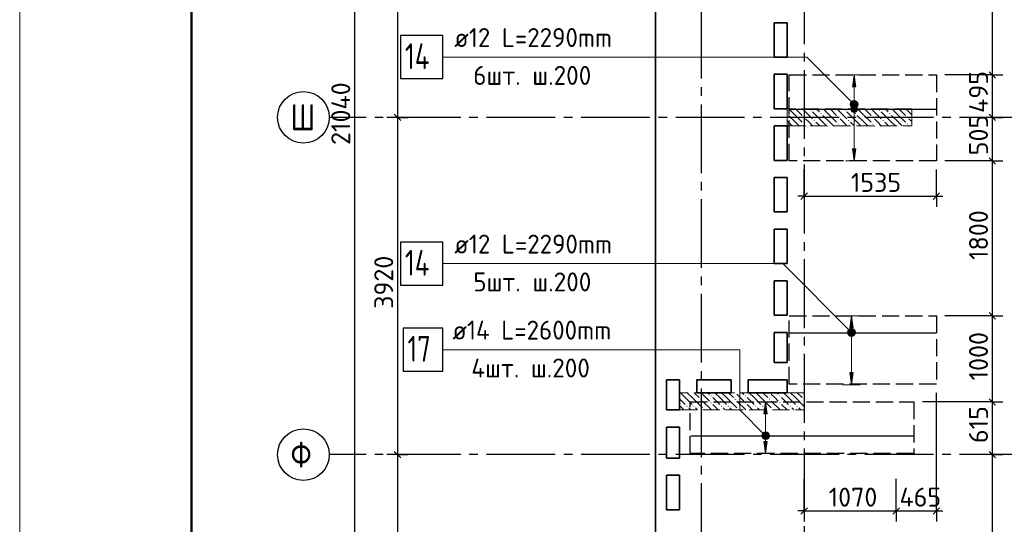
# Model space of a CAD drawing. Header units: millimetres. Extents: x 40580 to 1930067, y -240640 to 81020.
# Tile 343 of 656: x 1022172 to 1033623, y -216622 to -210758. Entities that reach past the tile are written whole.
import ezdxf

# ---------------------------------------------------------------- set-up
doc = ezdxf.new("R2010")
doc.units = ezdxf.units.MM
for name, pattern in [('______2', [270, 200, -70]), ('______5', [1100, 800, -100, 100, -100]), ('CENTER', [2, 1.25, -0.25, 0.25, -0.25])]:
    doc.linetypes.add(name, pattern=pattern)
for name, color, linetype, lineweight in [('Standard', 7, 'Continuous', 25), ('ДОП Верх по У', 7, 'Continuous', 25), ('ЖБ Перекрытие верхний уровень', 7, 'Continuous', 35), ('ОСИ', 7, 'CENTER', 15), ('Позиционная метка номер позиции', 7, 'Continuous', 13), ('Примечания', 7, 'Continuous', 13)]:
    doc.layers.add(name, color=color, linetype=linetype, lineweight=lineweight)
doc.layers.add('ЖБ Пилон', color=7, linetype='______2', lineweight=13, true_color=0xa0a0a0)
doc.styles.add('ISOCPEUR', font='isocpeur.ttf')

msp = doc.modelspace()

# ---------------------------------------------------------------- hatches: boundary and pattern name
at = {"layer": 'ДОП Верх по У', "linetype": 'Continuous', "lineweight": 13, "transparency": 33554687}
for points in [[(1031896.6, -211540), (1031876.6, -211400), (1031856.6, -211540)], [(1031839.1, -211800), (1031914.1, -211800), (1031908.9, -211781.2)], [(1031839.1, -211800), (1031908.9, -211781.2), (1031844.4, -211781.2)], [(1031844.4, -211818.7), (1031914.1, -211800), (1031839.1, -211800)], [(1031844.4, -211781.2), (1031908.9, -211781.2), (1031895.4, -211767.7)], [(1031844.4, -211781.2), (1031895.4, -211767.7), (1031857.9, -211767.7)], [(1031844.4, -211818.7), (1031908.9, -211818.7), (1031914.1, -211800)], [(1031857.9, -211832.2), (1031908.9, -211818.7), (1031844.4, -211818.7)], [(1031857.9, -211767.7), (1031895.4, -211767.7), (1031876.6, -211762.5)], [(1031857.9, -211832.2), (1031895.4, -211832.2), (1031908.9, -211818.7)], [(1031895.4, -211832.2), (1031857.9, -211832.2), (1031876.6, -211837.5)], [(1031865.6, -214340), (1031845.6, -214200), (1031825.6, -214340)], [(1031826.9, -214367.7), (1031864.4, -214367.7), (1031845.6, -214362.5)], [(1031808.1, -214400), (1031883.1, -214400), (1031877.9, -214381.2)], [(1031808.1, -214400), (1031877.9, -214381.2), (1031813.4, -214381.2)], [(1031813.4, -214418.7), (1031883.1, -214400), (1031808.1, -214400)], [(1031813.4, -214381.2), (1031877.9, -214381.2), (1031864.4, -214367.7)], [(1031813.4, -214381.2), (1031864.4, -214367.7), (1031826.9, -214367.7)], [(1031813.4, -214418.7), (1031877.9, -214418.7), (1031883.1, -214400)], [(1031826.9, -214432.2), (1031877.9, -214418.7), (1031813.4, -214418.7)], [(1031826.9, -214432.2), (1031864.4, -214432.2), (1031877.9, -214418.7)], [(1031864.4, -214432.2), (1031826.9, -214432.2), (1031845.6, -214437.5)], [(1030866.4, -215340), (1030846.4, -215200), (1030826.4, -215340)], [(1030808.9, -215600), (1030883.9, -215600), (1030878.6, -215581.2)], [(1030808.9, -215600), (1030878.6, -215581.2), (1030814.1, -215581.2)], [(1030814.1, -215618.7), (1030883.9, -215600), (1030808.9, -215600)], [(1030814.1, -215581.2), (1030878.6, -215581.2), (1030865.1, -215567.7)], [(1030814.1, -215581.2), (1030865.1, -215567.7), (1030827.6, -215567.7)], [(1030814.1, -215618.7), (1030878.6, -215618.7), (1030883.9, -215600)], [(1030827.6, -215632.2), (1030878.6, -215618.7), (1030814.1, -215618.7)], [(1030827.6, -215567.7), (1030865.1, -215567.7), (1030846.4, -215562.5)], [(1030827.6, -215632.2), (1030865.1, -215632.2), (1030878.6, -215618.7)], [(1030865.1, -215632.2), (1030827.6, -215632.2), (1030846.4, -215637.5)]]:
    msp.add_hatch(color=7, dxfattribs=at).paths.add_polyline_path(points)
for points in [[(1031896.6, -212260), (1031876.6, -212400), (1031856.6, -212260)], [(1031865.6, -214860), (1031845.6, -215000), (1031825.6, -214860)], [(1030866.4, -215660), (1030846.4, -215800), (1030826.4, -215660)]]:
    msp.add_hatch(color=7, dxfattribs=at).paths.add_polyline_path(points, flags=16)
at = {"layer": 'ЖБ Пилон', "linetype": 'Continuous', "lineweight": -3, "transparency": 33554687}
for points in [[(1031095.6, -211846.4), (1031099.1, -211849.9), (1031095.6, -211853.3)], [(1031366.1, -211809.9), (1031372.6, -211803.4), (1031379.1, -211809.9), (1031372.6, -211816.4)], [(1031486.1, -211849.9), (1031492.6, -211843.4), (1031499.1, -211849.9), (1031492.6, -211856.4)], [(1031766.1, -211809.9), (1031772.6, -211803.4), (1031779.1, -211809.9), (1031772.6, -211816.4)], [(1031886.1, -211849.9), (1031892.6, -211843.4), (1031899.1, -211849.9), (1031892.6, -211856.4)], [(1032166.1, -211809.9), (1032172.6, -211803.4), (1032179.1, -211809.9), (1032172.6, -211816.4)], [(1032286.1, -211849.9), (1032292.6, -211843.4), (1032299.1, -211849.9), (1032292.6, -211856.4)], [(1031286.1, -211889.8), (1031292.6, -211883.4), (1031299.1, -211889.8), (1031292.6, -211896.3)], [(1031406.1, -211929.9), (1031412.6, -211923.4), (1031419.1, -211929.9), (1031412.6, -211936.4)], [(1031686.1, -211889.8), (1031692.6, -211883.4), (1031699.1, -211889.8), (1031692.6, -211896.3)], [(1031806.1, -211929.9), (1031812.6, -211923.4), (1031819.1, -211929.9), (1031812.6, -211936.4)], [(1032086.1, -211889.8), (1032092.6, -211883.4), (1032099.1, -211889.8), (1032092.6, -211896.3)], [(1032206.1, -211929.9), (1032212.6, -211923.4), (1032219.1, -211929.9), (1032212.6, -211936.4)], [(1032486.1, -211889.8), (1032492.6, -211883.4), (1032499.1, -211889.8), (1032492.6, -211896.3)], [(1031286.1, -211969.9), (1031292.6, -211963.4), (1031299.1, -211969.9), (1031292.6, -211976.3)], [(1031686.1, -211969.9), (1031692.6, -211963.4), (1031699.1, -211969.9), (1031692.6, -211976.3)], [(1032086.1, -211969.9), (1032092.6, -211963.4), (1032099.1, -211969.9), (1032092.6, -211976.3)], [(1032486.1, -211969.9), (1032492.6, -211963.4), (1032499.1, -211969.9), (1032492.6, -211976.3)], [(1030086.1, -215169.9), (1030092.6, -215163.4), (1030099.1, -215169.9), (1030092.6, -215176.3)], [(1030095.9, -215093), (1030092.6, -215096.3), (1030089.2, -215093)], [(1030206.1, -215129.9), (1030212.6, -215123.4), (1030219.1, -215129.9), (1030212.6, -215136.4)], [(1030486.1, -215169.9), (1030492.6, -215163.4), (1030499.1, -215169.9), (1030492.6, -215176.3)], [(1030495.9, -215093), (1030492.6, -215096.3), (1030489.2, -215093)], [(1030606.1, -215129.9), (1030612.6, -215123.4), (1030619.1, -215129.9), (1030612.6, -215136.4)], [(1030886.1, -215169.9), (1030892.6, -215163.4), (1030899.1, -215169.9), (1030892.6, -215176.3)], [(1030895.9, -215093), (1030892.6, -215096.3), (1030889.2, -215093)], [(1031006.1, -215129.9), (1031012.6, -215123.4), (1031019.1, -215129.9), (1031012.6, -215136.4)], [(1031286.1, -215169.9), (1031292.6, -215163.4), (1031295.6, -215166.4), (1031295.6, -215173.3), (1031292.6, -215176.3)], [(1031295.6, -215093.3), (1031292.6, -215096.3), (1031289.2, -215093), (1031295.6, -215093)], [(1029926.1, -215249.9), (1029932.6, -215243.4), (1029939.1, -215249.9), (1029932.6, -215256.4)], [(1030006.1, -215249.9), (1030012.6, -215243.4), (1030019.1, -215249.9), (1030012.6, -215256.4)], [(1030126.1, -215289.8), (1030132.6, -215283.4), (1030139.1, -215289.8), (1030135.9, -215293), (1030129.2, -215293)], [(1030206.1, -215209.9), (1030212.6, -215203.4), (1030219.1, -215209.9), (1030212.6, -215216.4)], [(1030326.1, -215249.9), (1030332.6, -215243.4), (1030339.1, -215249.9), (1030332.6, -215256.4)], [(1030406.1, -215249.9), (1030412.6, -215243.4), (1030419.1, -215249.9), (1030412.6, -215256.4)], [(1030526.1, -215289.8), (1030532.6, -215283.4), (1030539.1, -215289.8), (1030535.9, -215293), (1030529.2, -215293)], [(1030606.1, -215209.9), (1030612.6, -215203.4), (1030619.1, -215209.9), (1030612.6, -215216.4)], [(1030726.1, -215249.9), (1030732.6, -215243.4), (1030739.1, -215249.9), (1030732.6, -215256.4)], [(1030806.1, -215249.9), (1030812.6, -215243.4), (1030819.1, -215249.9), (1030812.6, -215256.4)], [(1030926.1, -215289.8), (1030932.6, -215283.4), (1030939.1, -215289.8), (1030935.9, -215293), (1030929.2, -215293)], [(1031006.1, -215209.9), (1031012.6, -215203.4), (1031019.1, -215209.9), (1031012.6, -215216.4)], [(1031126.1, -215249.9), (1031132.6, -215243.4), (1031139.1, -215249.9), (1031132.6, -215256.4)], [(1031206.1, -215249.9), (1031212.6, -215243.4), (1031219.1, -215249.9), (1031212.6, -215256.4)]]:
    msp.add_hatch(color=7, dxfattribs=at).paths.add_polyline_path(points, flags=16)
at = {"layer": 'Позиционная метка номер позиции', "linetype": 'Continuous', "lineweight": 13, "transparency": 33554687}
for points in [[(1031833.4, -211731.5), (1031865.2, -211699.7), (1031844.8, -211711.2)], [(1031865.2, -211699.7), (1031833.4, -211731.5), (1031833.4, -211754.4)], [(1031865.2, -211699.7), (1031833.4, -211754.4), (1031888.1, -211699.7)], [(1031888.1, -211699.7), (1031833.4, -211754.4), (1031844.8, -211774.8)], [(1031888.1, -211699.7), (1031844.8, -211774.8), (1031908.5, -211711.2)], [(1031908.5, -211711.2), (1031844.8, -211774.8), (1031865.2, -211786.3)], [(1031908.5, -211711.2), (1031865.2, -211786.3), (1031919.9, -211731.5)], [(1031919.9, -211731.5), (1031865.2, -211786.3), (1031888.1, -211786.3)], [(1031919.9, -211731.5), (1031888.1, -211786.3), (1031919.9, -211754.4)], [(1031919.9, -211754.4), (1031888.1, -211786.3), (1031908.5, -211774.8)], [(1031802.4, -214381.5), (1031834.2, -214349.7), (1031813.8, -214361.2)], [(1031834.2, -214349.7), (1031802.4, -214381.5), (1031802.4, -214404.5)], [(1031834.2, -214349.7), (1031802.4, -214404.5), (1031857.1, -214349.7)], [(1031857.1, -214349.7), (1031802.4, -214404.5), (1031813.8, -214424.8)], [(1031857.1, -214349.7), (1031813.8, -214424.8), (1031877.5, -214361.2)], [(1031877.5, -214361.2), (1031813.8, -214424.8), (1031834.2, -214436.3)], [(1031877.5, -214361.2), (1031834.2, -214436.3), (1031888.9, -214381.5)], [(1031888.9, -214381.5), (1031834.2, -214436.3), (1031857.1, -214436.3)], [(1031888.9, -214381.5), (1031857.1, -214436.3), (1031888.9, -214404.5)], [(1031888.9, -214404.5), (1031857.1, -214436.3), (1031877.5, -214424.8)], [(1030814.6, -215624.8), (1030857.8, -215549.7), (1030803.1, -215604.5)], [(1030803.1, -215604.5), (1030857.8, -215549.7), (1030834.9, -215549.7)], [(1030803.1, -215604.5), (1030834.9, -215549.7), (1030803.1, -215581.5)], [(1030803.1, -215581.5), (1030834.9, -215549.7), (1030814.6, -215561.2)], [(1030814.6, -215624.8), (1030878.2, -215561.2), (1030857.8, -215549.7)], [(1030834.9, -215636.3), (1030878.2, -215561.2), (1030814.6, -215624.8)], [(1030834.9, -215636.3), (1030889.6, -215581.5), (1030878.2, -215561.2)], [(1030857.8, -215636.3), (1030889.6, -215581.5), (1030834.9, -215636.3)], [(1030857.8, -215636.3), (1030889.6, -215604.5), (1030889.6, -215581.5)], [(1030889.6, -215604.5), (1030857.8, -215636.3), (1030878.2, -215624.8)]]:
    msp.add_hatch(color=7, dxfattribs=at).paths.add_polyline_path(points)

# ---------------------------------------------------------------- linework, layer by layer
at = {"layer": 'Standard', "color": 7, "linetype": 'Continuous', "lineweight": -3, "transparency": 33554687}
for p, q in [((1026565.6, -207973), (1026565.6, -211893)), ((1033482.6, -209600), (1033482.6, -211400)), ((1033482.6, -211400), (1033482.6, -211893)), ((1026565.6, -211893), (1026565.6, -215813)), ((1033482.6, -211893), (1033482.6, -212400)), ((1033482.6, -212400), (1033482.6, -214200)), ((1031295.6, -212809.7), (1031220.6, -212809.7)), ((1031295.6, -212809.7), (1032832.6, -212809.7)), ((1032832.6, -212809.7), (1032907.6, -212809.7)), ((1033482.6, -214200), (1033482.6, -215200)), ((1033482.6, -215200), (1033482.6, -215813)), ((1026565.6, -215813), (1026565.6, -219113)), ((1033482.6, -215813), (1033482.6, -218520)), ((1031295.6, -216466.8), (1031220.6, -216466.8)), ((1031295.6, -216466.8), (1032365.6, -216466.8)), ((1032365.6, -216466.8), (1032832.6, -216466.8)), ((1032832.6, -216466.8), (1032907.6, -216466.8))]:
    msp.add_line(p, q, dxfattribs=at)
at = {"layer": 'Standard', "color": 7, "linetype": 'Continuous', "lineweight": 25, "transparency": 33554687}
for p, q in [((1033445.1, -211362.5), (1033520.1, -211437.5)), ((1026528.1, -211855.5), (1026603.1, -211930.5)), ((1033445.1, -211855.5), (1033520.1, -211930.5)), ((1033445.1, -212362.5), (1033520.1, -212437.5)), ((1031258.1, -212847.2), (1031333.1, -212772.2)), ((1032795.1, -212847.2), (1032870.1, -212772.2)), ((1033445.1, -214162.5), (1033520.1, -214237.5)), ((1033445.1, -215162.5), (1033520.1, -215237.5)), ((1026528.1, -215775.5), (1026603.1, -215850.5)), ((1033445.1, -215775.5), (1033520.1, -215850.5)), ((1031258.1, -216504.3), (1031333.1, -216429.3)), ((1032328.1, -216504.3), (1032403.1, -216429.3)), ((1032795.1, -216504.3), (1032870.1, -216429.3))]:
    msp.add_line(p, q, dxfattribs=at)
at = {"layer": 'Standard', "color": 251, "linetype": 'Continuous', "lineweight": -3, "true_color": 0x656565, "transparency": 33554687}
for p, q in [((1033482.6, -211400), (1033357.6, -211400)), ((1033482.6, -211400), (1033607.6, -211400)), ((1026565.6, -211893), (1026440.6, -211893)), ((1026565.6, -211893), (1026690.6, -211893)), ((1026565.6, -211893), (1026565.6, -211893)), ((1033482.6, -211893), (1033357.6, -211893)), ((1033482.6, -211893), (1033607.6, -211893)), ((1033482.6, -212400), (1033357.6, -212400)), ((1033482.6, -212400), (1033607.6, -212400)), ((1031295.6, -212809.7), (1031295.6, -212500)), ((1032832.6, -212809.7), (1032832.6, -212500)), ((1031295.6, -212809.7), (1031295.6, -212684.7)), ((1032832.6, -212809.7), (1032832.6, -212684.7)), ((1031295.6, -212809.7), (1031295.6, -212934.7)), ((1032832.6, -212809.7), (1032832.6, -212934.7)), ((1033482.6, -214200), (1033357.6, -214200)), ((1033482.6, -214200), (1033607.6, -214200)), ((1033482.6, -215200), (1033357.6, -215200)), ((1033482.6, -215200), (1033607.6, -215200)), ((1026565.6, -215813), (1026440.6, -215813)), ((1026565.6, -215813), (1026690.6, -215813)), ((1026565.6, -215813), (1026565.6, -215813)), ((1033482.6, -215813), (1033357.6, -215813)), ((1033482.6, -215813), (1033607.6, -215813)), ((1031295.6, -216466.8), (1031295.6, -216093)), ((1031295.6, -216466.8), (1031295.6, -216341.8)), ((1032365.6, -216466.8), (1032365.6, -216341.8)), ((1032832.6, -216466.8), (1032832.6, -216341.8)), ((1031295.6, -216466.8), (1031295.6, -216591.8)), ((1032365.6, -216466.8), (1032365.6, -216591.8)), ((1032832.6, -216466.8), (1032832.6, -216591.8))]:
    msp.add_line(p, q, dxfattribs=at)
at = {"layer": 'Standard', "color": 7, "linetype": 'Continuous', "lineweight": 13, "transparency": 33554687}
msp.add_lwpolyline([(1022171.6, -240443), (1051871.6, -240443), (1051871.6, -198443), (1022171.6, -198443), (1022171.6, -240443)], close=True, dxfattribs=at)
at = {"layer": 'Standard', "color": 7, "linetype": 'Continuous', "lineweight": 50, "transparency": 33554687}
msp.add_lwpolyline([(1024171.6, -198943), (1051371.6, -198943), (1051371.6, -239943), (1024171.6, -239943), (1024171.6, -198943)], close=True, dxfattribs=at)
at = {"layer": 'Standard', "color": 7, "linetype": 'Continuous', "lineweight": -3, "transparency": 33554687}
msp.add_lwpolyline([(1026065.6, -201373), (1026065.6, -212302.6), (1026065.6, -212302.6), (1026065.6, -222413)], dxfattribs=at)
at = {"layer": 'Standard', "color": 251, "linetype": 'Continuous', "lineweight": -3, "true_color": 0x656565, "transparency": 33554687}
for points in [[(1033482.6, -211400), (1033465.6, -211400), (1033465.6, -211400), (1033465.6, -211400), (1033465.6, -211400), (1033465.6, -211400), (1033465.6, -211400), (1033465.6, -211400), (1033465.6, -211400), (1033465.6, -211400), (1033465.6, -211400), (1033465.6, -211400), (1033465.6, -211400), (1033465.6, -211400), (1033465.6, -211400), (1033465.6, -211400), (1033465.6, -211400), (1033465.6, -211400), (1033465.6, -211400), (1033465.6, -211400), (1033465.6, -211400), (1032932.6, -211400)], [(1033482.6, -211893), (1033465.6, -211893), (1033465.6, -211893), (1033465.6, -211893), (1033465.6, -211893), (1033465.6, -211893), (1033465.6, -211893), (1033465.6, -211893), (1033465.6, -211893), (1033465.6, -211893), (1033465.6, -211893), (1033465.6, -211893), (1033465.6, -211893), (1033465.6, -211893), (1033465.6, -211893), (1033465.6, -211893), (1033465.6, -211893), (1033465.6, -211893), (1033465.6, -211893), (1033212.7, -211893)], [(1033482.6, -212400), (1033465.6, -212400), (1033465.6, -212400), (1033465.6, -212400), (1033465.6, -212400), (1033465.6, -212400), (1033465.6, -212400), (1033465.6, -212400), (1033465.6, -212400), (1033465.6, -212400), (1033465.6, -212400), (1033465.6, -212400), (1033465.6, -212400), (1033465.6, -212400), (1033465.6, -212400), (1033465.6, -212400), (1033465.6, -212400), (1032932.6, -212400)], [(1033482.6, -214200), (1033465.6, -214200), (1033465.6, -214200), (1033465.6, -214200), (1033465.6, -214200), (1033465.6, -214200), (1033465.6, -214200), (1033465.6, -214200), (1033465.6, -214200), (1033465.6, -214200), (1033465.6, -214200), (1033465.6, -214200), (1033465.6, -214200), (1033465.6, -214200), (1033465.6, -214200), (1032932.6, -214200)], [(1032832.6, -216466.8), (1032832.6, -215311.1), (1032832.6, -215311.1), (1032832.6, -215093)], [(1033482.6, -215200), (1033465.6, -215200), (1033465.6, -215200), (1033465.6, -215200), (1033465.6, -215200), (1033465.6, -215200), (1033465.6, -215200), (1033465.6, -215200), (1033465.6, -215200), (1033465.6, -215200), (1033465.6, -215200), (1033465.6, -215200), (1033465.6, -215200), (1032670.6, -215200)], [(1033482.6, -215813), (1033465.6, -215813), (1033465.6, -215813), (1033465.6, -215813), (1033465.6, -215813), (1033465.6, -215813), (1033465.6, -215813), (1033465.6, -215813), (1033465.6, -215813), (1033465.6, -215813), (1033465.6, -215813), (1033310.5, -215813)], [(1032365.6, -216466.8), (1032365.6, -216449.8), (1032365.6, -216449.8), (1032365.6, -216093)]]:
    msp.add_lwpolyline(points, dxfattribs=at)
at = {"layer": 'ДОП Верх по У', "color": 7, "linetype": 'Continuous', "lineweight": 13, "transparency": 33554687}
for p, q in [((1027206.2, -211193), (1029292.2, -211193)), ((1027206.2, -213593), (1029292.2, -213593)), ((1027184.2, -214593), (1029292.2, -214593))]:
    msp.add_line(p, q, dxfattribs=at)
at = {"layer": 'ДОП Верх по У', "color": 251, "linetype": 'Continuous', "lineweight": 13, "true_color": 0x494949, "transparency": 33554687}
for p, q in [((1031876.6, -211400), (1031776.6, -211400)), ((1031876.6, -211400), (1031856.6, -211540)), ((1031896.6, -211540), (1031876.6, -211400)), ((1031876.6, -211400), (1031976.6, -211400)), ((1031876.6, -211400), (1031876.6, -211400)), ((1031856.6, -211540), (1031896.6, -211540)), ((1031876.6, -211770), (1031876.6, -211540)), ((1031839.1, -211800), (1031839.1, -211800)), ((1031876.6, -212260), (1031876.6, -211830)), ((1031914.1, -211800), (1031914.1, -211800)), ((1031876.6, -212400), (1031856.6, -212260)), ((1031856.6, -212260), (1031896.6, -212260)), ((1031896.6, -212260), (1031876.6, -212400)), ((1031876.6, -212400), (1031776.6, -212400)), ((1031876.6, -212400), (1031976.6, -212400)), ((1031876.6, -212400), (1031876.6, -212400)), ((1031845.6, -214200), (1031745.6, -214200)), ((1031845.6, -214200), (1031825.6, -214340)), ((1031865.6, -214340), (1031845.6, -214200)), ((1031845.6, -214200), (1031945.6, -214200)), ((1031845.6, -214200), (1031845.6, -214200)), ((1031825.6, -214340), (1031865.6, -214340)), ((1031845.6, -214370), (1031845.6, -214340)), ((1031808.1, -214400), (1031808.1, -214400)), ((1031845.6, -214860), (1031845.6, -214430)), ((1031883.1, -214400), (1031883.1, -214400)), ((1031845.6, -215000), (1031825.6, -214860)), ((1031825.6, -214860), (1031865.6, -214860)), ((1031865.6, -214860), (1031845.6, -215000)), ((1031845.6, -215000), (1031745.6, -215000)), ((1031845.6, -215000), (1031945.6, -215000)), ((1031845.6, -215000), (1031845.6, -215000)), ((1030846.4, -215200), (1030746.4, -215200)), ((1030846.4, -215200), (1030826.4, -215340)), ((1030866.4, -215340), (1030846.4, -215200)), ((1030846.4, -215200), (1030946.4, -215200)), ((1030846.4, -215200), (1030846.4, -215200)), ((1030826.4, -215340), (1030866.4, -215340)), ((1030846.4, -215570), (1030846.4, -215340)), ((1030808.9, -215600), (1030808.9, -215600)), ((1030883.9, -215600), (1030883.9, -215600)), ((1030846.4, -215800), (1030826.4, -215660)), ((1030826.4, -215660), (1030866.4, -215660)), ((1030846.4, -215660), (1030846.4, -215630)), ((1030866.4, -215660), (1030846.4, -215800)), ((1030846.4, -215800), (1030746.4, -215800)), ((1030846.4, -215800), (1030946.4, -215800)), ((1030846.4, -215800), (1030846.4, -215800))]:
    msp.add_line(p, q, dxfattribs=at)
at = {"layer": 'ДОП Верх по У', "color": 7, "linetype": 'Continuous', "lineweight": -3, "transparency": 33554687}
for p, q in [((1032826.6, -211800), (1031126.6, -211800)), ((1032826.6, -214400), (1031126.6, -214400)), ((1032563.6, -215600), (1029977.6, -215600))]:
    msp.add_line(p, q, dxfattribs=at)
at = {"layer": 'ДОП Верх по У', "color": 7, "linetype": 'Continuous', "lineweight": 25, "transparency": 33554687}
for points in [[(1026602.2, -211443), (1027092.2, -211443), (1027092.2, -210943), (1026602.2, -210943), (1026602.2, -211443)], [(1026602.2, -213843), (1027092.2, -213843), (1027092.2, -213343), (1026602.2, -213343), (1026602.2, -213843)], [(1026632.2, -214843), (1027092.2, -214843), (1027092.2, -214343), (1026632.2, -214343), (1026632.2, -214843)]]:
    msp.add_lwpolyline(points, dxfattribs=at)
at = {"layer": 'ДОП Верх по У', "color": 251, "linetype": 'Continuous', "lineweight": 13, "true_color": 0x494949, "transparency": 33554687}
for centre in [(1031876.6, -211800), (1031845.6, -214400), (1030846.4, -215600)]:
    msp.add_circle(centre, 37.5, dxfattribs=at)
at = {"layer": 'ЖБ Перекрытие верхний уровень', "transparency": 33554687}
for p, q in [((1029565.6, -200943), (1029565.6, -222513)), ((1030945.6, -211193), (1030945.6, -210793)), ((1030945.6, -210793), (1031095.6, -210793)), ((1031095.6, -210793), (1031095.6, -211193)), ((1031095.6, -211193), (1030945.6, -211193)), ((1030945.6, -211793), (1030945.6, -211393)), ((1030945.6, -211393), (1031095.6, -211393)), ((1031095.6, -211393), (1031095.6, -211793)), ((1031095.6, -211793), (1030945.6, -211793)), ((1030945.6, -212393), (1030945.6, -211993)), ((1030945.6, -211993), (1031095.6, -211993)), ((1031095.6, -211993), (1031095.6, -212393)), ((1031095.6, -212393), (1030945.6, -212393)), ((1030945.6, -212993), (1030945.6, -212593)), ((1030945.6, -212593), (1031095.6, -212593)), ((1031095.6, -212593), (1031095.6, -212993)), ((1031095.6, -212993), (1030945.6, -212993)), ((1030945.6, -213593), (1030945.6, -213193)), ((1030945.6, -213193), (1031095.6, -213193)), ((1031095.6, -213193), (1031095.6, -213593)), ((1031095.6, -213593), (1030945.6, -213593)), ((1030945.6, -214193), (1030945.6, -213793)), ((1030945.6, -213793), (1031095.6, -213793)), ((1031095.6, -213793), (1031095.6, -214193)), ((1031095.6, -214193), (1030945.6, -214193)), ((1030945.6, -214743), (1030945.6, -214393)), ((1030945.6, -214393), (1031095.6, -214393)), ((1031095.6, -214393), (1031095.6, -214743)), ((1031095.6, -214743), (1030945.6, -214743)), ((1029695.6, -215293), (1029695.6, -214943)), ((1029695.6, -214943), (1029845.6, -214943)), ((1029845.6, -214943), (1029845.6, -215293)), ((1030045.6, -214943), (1030445.6, -214943)), ((1030045.6, -215093), (1030045.6, -214943)), ((1030445.6, -214943), (1030445.6, -215093)), ((1030645.6, -215093), (1030645.6, -214943)), ((1030645.6, -214943), (1031095.6, -214943)), ((1031095.6, -214943), (1031095.6, -215093)), ((1030445.6, -215093), (1030045.6, -215093)), ((1031095.6, -215093), (1030645.6, -215093)), ((1029845.6, -215293), (1029695.6, -215293)), ((1029695.6, -215853), (1029695.6, -215493)), ((1029695.6, -215493), (1029845.6, -215493)), ((1029845.6, -215493), (1029845.6, -215853)), ((1029845.6, -215853), (1029695.6, -215853)), ((1029695.6, -216453), (1029695.6, -216053)), ((1029695.6, -216053), (1029845.6, -216053)), ((1029845.6, -216053), (1029845.6, -216453)), ((1029845.6, -216453), (1029695.6, -216453))]:
    msp.add_line(p, q, dxfattribs=at)
at = {"layer": 'ЖБ Пилон', "color": 253, "linetype": '______2', "lineweight": 13, "true_color": 0xa0a0a0, "transparency": 33554687}
for p, q in [((1032545.6, -211793), (1031095.6, -211793)), ((1031095.6, -211793), (1031095.6, -211993)), ((1032545.6, -211993), (1032545.6, -211793)), ((1031095.6, -211993), (1032545.6, -211993)), ((1031295.6, -215093), (1029845.6, -215093)), ((1029845.6, -215093), (1029845.6, -215293)), ((1031295.6, -215293), (1031295.6, -215093)), ((1029845.6, -215293), (1031295.6, -215293))]:
    msp.add_line(p, q, dxfattribs=at)
at = {"layer": 'ЖБ Пилон', "color": 9, "linetype": 'Continuous', "lineweight": -3, "true_color": 0xc7c7c7, "transparency": 33554687}
for p, q in [((1031192.6, -211869.9), (1031115.7, -211793)), ((1031195.7, -211793), (1031272.6, -211869.9)), ((1031275.7, -211793), (1031392.6, -211909.9)), ((1031512.6, -211949.9), (1031392.6, -211829.9)), ((1031435.7, -211793), (1031472.6, -211829.9)), ((1031592.6, -211869.9), (1031515.7, -211793)), ((1031595.7, -211793), (1031672.6, -211869.9)), ((1031675.7, -211793), (1031792.6, -211909.9)), ((1031912.6, -211949.9), (1031792.6, -211829.9)), ((1031835.7, -211793), (1031872.6, -211829.9)), ((1031992.6, -211869.9), (1031915.7, -211793)), ((1031995.7, -211793), (1032072.6, -211869.9)), ((1032075.7, -211793), (1032192.6, -211909.9)), ((1032312.6, -211949.9), (1032192.6, -211829.9)), ((1032235.7, -211793), (1032272.6, -211829.9)), ((1032392.6, -211869.9), (1032315.7, -211793)), ((1032395.7, -211793), (1032472.6, -211869.9)), ((1032475.7, -211793), (1032545.6, -211862.9)), ((1031112.6, -211949.9), (1031095.6, -211932.9)), ((1031112.6, -211869.9), (1031192.6, -211949.9)), ((1031112.6, -211949.9), (1031155.7, -211993)), ((1031192.6, -211869.9), (1031272.6, -211949.9)), ((1031192.6, -211949.9), (1031235.7, -211993)), ((1031352.6, -211949.9), (1031312.6, -211909.9)), ((1031392.6, -211989.8), (1031352.6, -211949.9)), ((1031432.6, -211949.9), (1031475.7, -211993)), ((1031512.6, -211869.9), (1031592.6, -211949.9)), ((1031512.6, -211949.9), (1031555.7, -211993)), ((1031592.6, -211869.9), (1031672.6, -211949.9)), ((1031592.6, -211949.9), (1031635.7, -211993)), ((1031752.6, -211949.9), (1031712.6, -211909.9)), ((1031792.6, -211989.8), (1031752.6, -211949.9)), ((1031832.6, -211949.9), (1031875.7, -211993)), ((1031912.6, -211869.9), (1031992.6, -211949.9)), ((1031912.6, -211949.9), (1031955.7, -211993)), ((1031992.6, -211869.9), (1032072.6, -211949.9)), ((1031992.6, -211949.9), (1032035.7, -211993)), ((1032152.6, -211949.9), (1032112.6, -211909.9)), ((1032192.6, -211989.8), (1032152.6, -211949.9)), ((1032232.6, -211949.9), (1032275.7, -211993)), ((1032312.6, -211869.9), (1032392.6, -211949.9)), ((1032312.6, -211949.9), (1032355.7, -211993)), ((1032392.6, -211869.9), (1032472.6, -211949.9)), ((1032392.6, -211949.9), (1032435.7, -211993)), ((1032545.6, -211942.9), (1032512.6, -211909.9)), ((1031312.6, -211989.8), (1031315.7, -211993)), ((1031712.6, -211989.8), (1031715.7, -211993)), ((1032112.6, -211989.8), (1032115.7, -211993)), ((1032512.6, -211989.8), (1032515.7, -211993)), ((1029845.6, -215162.9), (1029912.6, -215229.9)), ((1029912.6, -215149.9), (1029855.7, -215093)), ((1029912.6, -215149.9), (1029992.6, -215229.9)), ((1029935.7, -215093), (1029992.6, -215149.9)), ((1029992.6, -215149.9), (1030112.6, -215269.9)), ((1030015.7, -215093), (1030072.6, -215149.9)), ((1030152.6, -215149.9), (1030112.6, -215109.9)), ((1030192.6, -215189.8), (1030152.6, -215149.9)), ((1030175.7, -215093), (1030192.6, -215109.9)), ((1030232.6, -215149.9), (1030312.6, -215229.9)), ((1030312.6, -215149.9), (1030255.7, -215093)), ((1030312.6, -215149.9), (1030392.6, -215229.9)), ((1030335.7, -215093), (1030392.6, -215149.9)), ((1030392.6, -215149.9), (1030512.6, -215269.9)), ((1030415.7, -215093), (1030472.6, -215149.9)), ((1030552.6, -215149.9), (1030512.6, -215109.9)), ((1030592.6, -215189.8), (1030552.6, -215149.9)), ((1030575.7, -215093), (1030592.6, -215109.9)), ((1030632.6, -215149.9), (1030712.6, -215229.9)), ((1030712.6, -215149.9), (1030655.7, -215093)), ((1030712.6, -215149.9), (1030792.6, -215229.9)), ((1030735.7, -215093), (1030792.6, -215149.9)), ((1030792.6, -215149.9), (1030912.6, -215269.9)), ((1030815.7, -215093), (1030872.6, -215149.9)), ((1030952.6, -215149.9), (1030912.6, -215109.9)), ((1030992.6, -215189.8), (1030952.6, -215149.9)), ((1030975.7, -215093), (1030992.6, -215109.9)), ((1031032.6, -215149.9), (1031112.6, -215229.9)), ((1031112.6, -215149.9), (1031055.7, -215093)), ((1031112.6, -215149.9), (1031192.6, -215229.9)), ((1031135.7, -215093), (1031192.6, -215149.9)), ((1031192.6, -215149.9), (1031295.6, -215252.9)), ((1031215.7, -215093), (1031272.6, -215149.9)), ((1029845.6, -215242.9), (1029895.7, -215293)), ((1029975.7, -215293), (1029952.6, -215269.9)), ((1030032.6, -215269.9), (1030055.7, -215293)), ((1030112.6, -215189.8), (1030215.7, -215293)), ((1030232.6, -215229.9), (1030295.7, -215293)), ((1030375.7, -215293), (1030352.6, -215269.9)), ((1030432.6, -215269.9), (1030455.7, -215293)), ((1030512.6, -215189.8), (1030615.7, -215293)), ((1030632.6, -215229.9), (1030695.7, -215293)), ((1030775.7, -215293), (1030752.6, -215269.9)), ((1030832.6, -215269.9), (1030855.7, -215293)), ((1030912.6, -215189.8), (1031015.7, -215293)), ((1031032.6, -215229.9), (1031095.7, -215293)), ((1031175.7, -215293), (1031152.6, -215269.9)), ((1031232.6, -215269.9), (1031255.7, -215293))]:
    msp.add_line(p, q, dxfattribs=at)
at = {"layer": 'ОСИ', "color": 8, "linetype": '______5', "lineweight": -3, "transparency": 33554687}
for p, q in [((1031295.6, -200343), (1031295.6, -224513)), ((1030095.6, -200743), (1030095.6, -224513)), ((1044900.8, -211893), (1025771.6, -211893)), ((1044900.8, -215813), (1025771.6, -215813))]:
    msp.add_line(p, q, dxfattribs=at)
at = {"layer": 'ОСИ', "color": 7, "linetype": 'Continuous', "lineweight": -3, "transparency": 33554687}
for centre in [(1025471.6, -211893), (1025471.6, -215813)]:
    msp.add_circle(centre, 300, dxfattribs=at)
at = {"layer": 'Позиционная метка номер позиции', "color": 7, "linetype": 'Continuous', "lineweight": 13, "transparency": 33554687}
for p, q in [((1031844.8, -211711.2), (1031844.8, -211711.2)), ((1031908.5, -211711.2), (1031908.5, -211711.2)), ((1031844.8, -211774.8), (1031844.8, -211774.8)), ((1031908.5, -211774.8), (1031908.5, -211774.8)), ((1031813.8, -214361.2), (1031813.8, -214361.2)), ((1031877.5, -214361.2), (1031877.5, -214361.2)), ((1031813.8, -214424.8), (1031813.8, -214424.8)), ((1031877.5, -214424.8), (1031877.5, -214424.8)), ((1030814.6, -215561.2), (1030814.6, -215561.2)), ((1030814.6, -215624.8), (1030814.6, -215624.8)), ((1030878.2, -215561.2), (1030878.2, -215561.2)), ((1030878.2, -215624.8), (1030878.2, -215624.8))]:
    msp.add_line(p, q, dxfattribs=at)
for points in [[(1027092.2, -211193), (1031326.6, -211193), (1031876.6, -211743)], [(1027092.2, -213593), (1031045.6, -213593), (1031845.6, -214393)], [(1030846.4, -215593), (1030546.4, -215293), (1030546.4, -214593), (1027092.2, -214593)]]:
    msp.add_lwpolyline(points, dxfattribs=at)
for centre in [(1031876.6, -211743), (1031845.6, -214393), (1030846.4, -215593)]:
    msp.add_circle(centre, 45, dxfattribs=at)
at = {"layer": 'Примечания', "color": 7, "linetype": '______2', "lineweight": -3, "transparency": 33554687}
for p, q in [((1031120.6, -211400), (1032832.6, -211400)), ((1031120.6, -212400), (1031120.6, -211400)), ((1032832.6, -211400), (1032832.6, -212400)), ((1032832.6, -212400), (1031120.6, -212400)), ((1031120.6, -214200), (1032832.6, -214200)), ((1031120.6, -214993), (1031120.6, -214200)), ((1032832.6, -214200), (1032832.6, -214993)), ((1032832.6, -214993), (1031120.6, -214993)), ((1029970.6, -215200), (1032570.6, -215200)), ((1029970.6, -215800), (1029970.6, -215200)), ((1032570.6, -215200), (1032570.6, -215800)), ((1032570.6, -215800), (1029970.6, -215800))]:
    msp.add_line(p, q, dxfattribs=at)

# ---------------------------------------------------------------- texts
at = {"layer": 'Standard', "color": 7, "linetype": 'Continuous', "lineweight": 25, "transparency": 33554687, "char_height": 220, "attachment_point": 7, "rotation": 90, "style": 'ISOCPEUR'}
for s, insert, width in [('495', (1033432.6, -211841.9), 516.384), ('21040', (1026015.6, -212213.6), 766.39), ('505', (1033432.6, -212334.1), 500.82), ('1800', (1033432.6, -213550.2), 625.735), ('3920', (1026515.6, -214118.8), 657.058), ('1000', (1033432.6, -214950.2), 625.735), ('615', (1033432.6, -215678.5), 469.509)]:
    msp.add_mtext(s, dxfattribs=dict(at, insert=insert, width=width))
at = {"layer": 'Standard', "color": 7, "linetype": 'Continuous', "lineweight": 25, "transparency": 33554687, "char_height": 220, "attachment_point": 7, "style": 'ISOCPEUR'}
for s, insert, width in [('1535', (1031837.5, -212759.6), 579.012), ('1070', (1031580.4, -216416.7), 625.741), ('465', (1032403.7, -216416.7), 516.396)]:
    msp.add_mtext(s, dxfattribs=dict(at, insert=insert, width=width))
at = {"layer": 'ДОП Верх по У', "color": 7, "linetype": 'Continuous', "lineweight": 13, "transparency": 33554687, "attachment_point": 7, "style": 'ISOCPEUR'}
for s, insert, char_height, width in [('\\W0.96;ø12 L=2290mm ', (1027226.2, -211075.7), 220, 2152.012), ('\\W0.76;14', (1026652.2, -211333), 300, 504.559), ('\\W0.97;6шт. ш.200 ', (1027446.2, -211515.7), 220, 1713.203), ('\\W0.96;ø12 L=2290mm ', (1027226.2, -213475.7), 220, 2152.012), ('\\W0.76;14', (1026652.2, -213733), 300, 504.559), ('\\W0.97;5шт. ш.200 ', (1027446.2, -213915.7), 220, 1713.203), ('\\W0.96;ø14 L=2600mm ', (1027204.2, -214475.7), 220, 2173.894), ('\\W0.75;17', (1026682.2, -214733), 300, 472.649), ('\\W0.97;4шт. ш.200 ', (1027424.2, -214915.7), 220, 1735.063)]:
    msp.add_mtext(s, dxfattribs=dict(at, insert=insert, char_height=char_height, width=width))
at = {"layer": 'ОСИ', "color": 7, "linetype": 'Continuous', "lineweight": 25, "transparency": 33554687, "char_height": 300, "width": 425, "attachment_point": 7, "style": 'ISOCPEUR'}
for s, insert in [('\\W0.83;Ш', (1025321.6, -212043)), ('\\W0.83;Ф', (1025321.6, -215963))]:
    msp.add_mtext(s, dxfattribs=dict(at, insert=insert))

doc.saveas('drawing.dxf')
